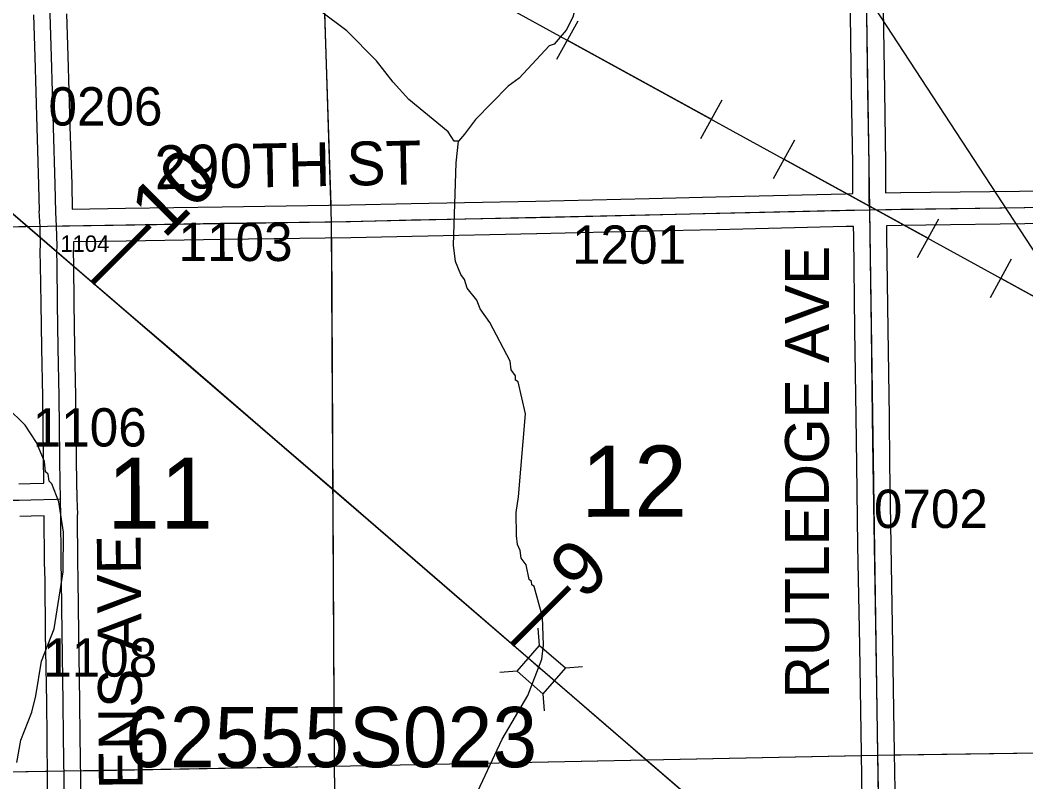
# Model space of a CAD drawing. Extents: x 23.6 to 68.7, y -63 to -29.
# Drawn here: x 49.171 to 51.008, y -53.602 to -52.211 of the extents above; entities that cross this region are included whole.
import ezdxf

# ---------------------------------------------------------------- set-up
doc = ezdxf.new("R2010")
doc.units = 0
for name, color, linetype in [('tdCoHydroRiver', 7, 'Continuous'), ('tdCoPipe', 7, 'Continuous'), ('tdCoPriCL', 7, 'Continuous'), ('tdCoPrimary', 7, 'Continuous'), ('tdCoPriNonDiv', 7, 'Continuous'), ('tdCoPriNonDivCL', 7, 'Continuous'), ('tdCoSecRdNmbr', 7, 'Continuous'), ('tdCoSecRdTxt', 7, 'Continuous'), ('tdCoSecRteBand', 7, 'Continuous'), ('tdCoSecRteCL', 7, 'Continuous'), ('tdCoSectLine', 7, 'Continuous'), ('tdCoSectLinePart', 7, 'Continuous'), ('tdCoSectNmbr', 7, 'Continuous'), ('tdCoStrucNonDivPri', 7, 'Continuous'), ('tdCoStrucPriMaintName', 7, 'Continuous'), ('tdCoSurfGravel', 7, 'Continuous'), ('tdCoTwpBndryShd', 7, 'Continuous'), ('tdStHwyPriRefPost1', 7, 'Continuous'), ('tdStHwyPriRefPost5', 7, 'Continuous')]:
    doc.layers.add(name, color=color, linetype=linetype)

msp = doc.modelspace()

# ---------------------------------------------------------------- linework, layer by layer
at = {"layer": 'tdCoHydroRiver'}
for points in [[(50.3017, -51.4566), (50.263, -51.5393), (50.1996, -51.692), (50.1982, -51.7125), (50.1922, -51.7379), (50.1914, -51.8313), (50.2093, -51.8833), (50.213, -51.9322), (50.187, -52.0098), (50.1875, -52.0525), (50.1892, -52.0635), (50.1918, -52.1645), (50.1812, -52.2057), (50.1689, -52.2295), (50.147, -52.255), (50.1376, -52.2582), (50.083, -52.3172), (50.0626, -52.3317), (50.0033, -52.3923), (49.9831, -52.4194), (49.9722, -52.4321)], [(49.9722, -52.4321), (49.9643, -52.4322), (49.9531, -52.415), (49.8814, -52.3557), (49.8526, -52.3245), (49.8222, -52.2854), (49.7679, -52.2307), (49.7202, -52.1949)], [(50.0073, -53.6188), (50.052, -53.5236), (50.0985, -53.4442), (50.1246, -53.3776), (50.1275, -53.3523), (50.1253, -53.3002), (50.1105, -53.2451), (50.1058, -53.242), (50.1057, -53.2357), (50.1009, -53.2326), (50.0959, -53.2058), (50.0863, -53.1933), (50.0846, -53.1791), (50.0797, -53.1681), (50.0779, -53.1524), (50.0775, -53.1097), (50.0819, -53.0813), (50.0944, -52.9296), (50.0812, -52.8713), (50.0764, -52.8682), (50.0763, -52.8603), (50.0683, -52.8494), (50.0666, -52.8336), (50.0295, -52.763), (50.0118, -52.7379), (50.0054, -52.7222), (49.9878, -52.7003), (49.9828, -52.6846), (49.9764, -52.6752), (49.9667, -52.6516), (49.9632, -52.6216), (49.9679, -52.4716), (49.9722, -52.4321)], [(49.1653, -53.5665), (49.1728, -53.5254), (49.1927, -53.4746), (49.2003, -53.4446), (49.2107, -53.3813), (49.2337, -53.3226), (49.2499, -53.2183), (49.2507, -53.1457), (49.2422, -53.0905), (49.2292, -53.0575), (49.2244, -53.0528), (49.2227, -53.0402), (49.2179, -53.0355), (49.2161, -53.0166), (49.2016, -52.982), (49.1807, -52.9507), (49.1472, -52.9179)]]:
    msp.add_lwpolyline(points, dxfattribs=at)
at = {"layer": 'tdCoPipe'}
for p, q in [((50.1519, -52.2826), (50.1905, -52.2124)), ((50.4148, -52.427), (50.4535, -52.3566)), ((50.5476, -52.5), (50.5862, -52.4297)), ((50.8106, -52.6444), (50.8492, -52.574)), ((50.9434, -52.7173), (50.982, -52.6471))]:
    msp.add_line(p, q, dxfattribs=at)
for points in [[(52.7092, -55.8881), (52.1685, -54.6256), (52.0278, -54.6014), (51.5713, -53.4705), (50.5099, -51.8469), (50.4958, -51.5814), (50.5552, -51.2727), (50.2847, -51.1516), (50.2624, -50.4838), (49.8437, -50.5036), (49.7201, -50.1551), (49.2788, -49.7486), (48.7767, -48.7734), (48.4175, -48.7462), (48.3931, -48.0683), (48.5915, -48.0676), (48.5343, -47.35), (48.398, -46.9574), (48.2106, -46.8896), (48.0301, -46.884), (47.8917, -46.8778), (47.6421, -46.4224)], [(47.6328, -46.455), (47.8862, -47.0281), (47.8862, -47.3755), (48.1041, -47.5548), (48.3579, -48.0145), (48.3692, -48.7357), (48.7277, -48.8178), (49.2636, -49.807), (49.6834, -50.278), (49.6888, -50.5119), (49.9362, -51.0105), (49.9711, -52.1375), (51.224, -52.8257), (51.5733, -53.5411), (51.7686, -54.0379), (52.0307, -54.5322), (52.7489, -55.6227), (53.4258, -56.5755), (53.9554, -57.7229)], [(50.1712, -52.2474), (50.4341, -52.3918)], [(50.5669, -52.4648), (50.8299, -52.6092)], [(50.9627, -52.6822), (51.224, -52.8257), (51.2248, -52.8274)]]:
    msp.add_lwpolyline(points, dxfattribs=at)
at = {"layer": 'tdCoPriCL'}
msp.add_lwpolyline([(50.4289, -53.6601), (50.3513, -53.5932), (50.3149, -53.562), (50.2768, -53.5292), (50.2288, -53.488), (50.1035, -53.3797), (49.9642, -53.2598), (49.8073, -53.1241), (49.7484, -53.073), (49.7216, -53.05), (49.632, -52.973), (49.5646, -52.9147), (49.4609, -52.8254), (49.3748, -52.7516), (49.2791, -52.6694), (49.2379, -52.6339), (49.1885, -52.5912), (49.1541, -52.5615)], dxfattribs=at)
at = {"layer": 'tdCoPrimary'}
for points in [[(50.7308, -53.9202), (50.7232, -53.9137), (50.6291, -53.8328), (50.5647, -53.7767), (50.459, -53.6855), (50.4293, -53.6601), (50.2772, -53.5292), (50.2292, -53.488), (50.1256, -53.3985), (50.121, -53.3946), (50.1038, -53.3797), (49.9646, -53.2598), (49.8077, -53.1241), (49.7487, -53.0729), (49.6324, -52.973), (49.565, -52.9147), (49.4613, -52.8254), (49.3752, -52.7516), (49.2795, -52.6694), (49.2383, -52.6339), (49.1545, -52.5615)], [(50.7308, -53.9202), (50.7232, -53.9137), (50.6291, -53.8328), (50.5647, -53.7767), (50.459, -53.6855), (50.4293, -53.6601), (50.2772, -53.5292), (50.2292, -53.488), (50.1256, -53.3985), (50.121, -53.3946), (50.1038, -53.3797), (49.9646, -53.2598), (49.8077, -53.1241), (49.7487, -53.0729), (49.6324, -52.973), (49.565, -52.9147), (49.4613, -52.8254), (49.3752, -52.7516), (49.2795, -52.6694), (49.2383, -52.6339), (49.1545, -52.5615)], [(50.4293, -53.6601), (50.2772, -53.5292), (50.2292, -53.488), (50.1256, -53.3985), (50.121, -53.3946), (50.1038, -53.3797), (49.9646, -53.2598), (49.8077, -53.1241), (49.7487, -53.0729), (49.6324, -52.973), (49.565, -52.9147), (49.4613, -52.8254), (49.3752, -52.7516), (49.2795, -52.6694), (49.2383, -52.6339), (49.1545, -52.5615)]]:
    msp.add_lwpolyline(points, dxfattribs=at)
at = {"layer": 'tdCoPriNonDiv'}
msp.add_lwpolyline([(52.814, -54.0201), (52.178, -54.032), (51.9923, -54.0357), (51.7491, -54.0379), (51.1156, -54.049), (50.9511, -54.051), (50.942, -54.0503), (50.9328, -54.0493), (50.9238, -54.0478), (50.9148, -54.046), (50.9059, -54.0438), (50.8971, -54.0411), (50.8885, -54.0381), (50.8579, -54.0243), (50.8406, -54.0132), (50.8211, -53.9987), (49.8073, -53.1241), (49.1541, -52.5615)], dxfattribs=at)
at = {"layer": 'tdCoPriNonDivCL'}
msp.add_lwpolyline([(50.4289, -53.6601), (50.2768, -53.5292), (50.2288, -53.488), (50.1253, -53.3985), (50.1207, -53.3946), (50.1035, -53.3797), (49.9642, -53.2598), (49.8073, -53.1241), (49.7483, -53.0729), (49.632, -52.973), (49.5646, -52.9147), (49.4609, -52.8254), (49.3748, -52.7516), (49.2791, -52.6694), (49.2379, -52.6339), (49.1541, -52.5615)], dxfattribs=at)
msp.add_lwpolyline([(50.4289, -53.6601), (50.2768, -53.5292), (50.2288, -53.488), (50.1253, -53.3985), (50.1207, -53.3946), (50.1035, -53.3797), (49.9642, -53.2598), (49.8073, -53.1241), (49.7483, -53.0729), (49.632, -52.973), (49.5646, -52.9147), (49.4609, -52.8254), (49.3748, -52.7516), (49.2791, -52.6694), (49.2379, -52.6339), (49.1541, -52.5615)], dxfattribs=at)
at = {"layer": 'tdCoSecRteBand'}
for points in [[(49.2668, -52.5561), (49.364, -52.5546), (49.5407, -52.5518), (49.5407, -52.5518), (49.5407, -52.5518), (49.7743, -52.5485), (49.8858, -52.5459), (49.8859, -52.5459), (49.8859, -52.5459), (50.1135, -52.5413), (50.3204, -52.5365), (50.3204, -52.5365), (50.3204, -52.5365), (50.4423, -52.5337), (50.6789, -52.5281), (50.6789, -52.5281), (50.679, -52.5281), (50.6922, -52.5278), (50.692, -52.4737), (50.6899, -52.3404), (50.6899, -52.3404), (50.6899, -52.3404), (50.6871, -52.154)], [(50.7471, -52.1531), (50.7499, -52.3395), (50.752, -52.473), (50.752, -52.4732), (50.752, -52.4733), (50.7522, -52.5266)], [(49.1693, -53.0576), (49.19, -53.057), (49.2146, -53.0562), (49.2146, -53.0558), (49.2146, -53.0558), (49.2141, -53.009), (49.2127, -52.8987), (49.211, -52.8097), (49.211, -52.8096), (49.211, -52.8096), (49.2099, -52.7285), (49.2099, -52.7285), (49.2099, -52.7285), (49.209, -52.6575), (49.2083, -52.6348), (49.2083, -52.6333), (49.2084, -52.6319), (49.209, -52.6228), (49.2081, -52.5884), (49.2061, -52.5591), (49.2069, -52.5591), (49.2057, -52.5121), (49.2024, -52.4073), (49.2024, -52.4072), (49.2024, -52.4072), (49.1987, -52.278), (49.1965, -52.2011)], [(49.2565, -52.1993), (49.2587, -52.2763), (49.2587, -52.2763), (49.2587, -52.2763), (49.2624, -52.4054), (49.2657, -52.5103), (49.2657, -52.5103), (49.2657, -52.5104), (49.2668, -52.5561)], [(50.7522, -52.5266), (50.7795, -52.526), (50.7796, -52.526), (50.7797, -52.526), (51.0507, -52.5224), (51.1508, -52.5207), (51.1508, -52.5207), (51.1508, -52.5207), (51.3809, -52.5171), (51.4938, -52.5151), (51.4939, -52.5151), (51.494, -52.5151), (51.7007, -52.5127), (51.6989, -52.4426), (51.6989, -52.4425), (51.6989, -52.4424), (51.6943, -52.2037)], [(50.7107, -53.7201), (50.7079, -53.5499), (50.7079, -53.5499), (50.7079, -53.5499), (50.7048, -53.3532), (50.7017, -53.1701), (50.7017, -53.1701), (50.7017, -53.1701), (50.6994, -53.0222), (50.6994, -53.0221), (50.6994, -53.0221), (50.6984, -52.9355), (50.6961, -52.7766), (50.6961, -52.7766), (50.6961, -52.7765), (50.6938, -52.6058), (50.6938, -52.6057), (50.6938, -52.6057), (50.6936, -52.5878), (50.6802, -52.5881), (50.4437, -52.5937), (50.4437, -52.5937), (50.4437, -52.5937), (50.3218, -52.5965), (50.1149, -52.6013), (50.1148, -52.6013), (50.1148, -52.6013), (49.8872, -52.6059), (49.7756, -52.6085), (49.7755, -52.6085), (49.7753, -52.6085), (49.5416, -52.6118), (49.3649, -52.6146), (49.3649, -52.6146), (49.3649, -52.6146), (49.2688, -52.616), (49.269, -52.6227), (49.269, -52.624), (49.2689, -52.6254), (49.2683, -52.6344), (49.269, -52.656), (49.269, -52.6562), (49.269, -52.6565), (49.2699, -52.7277), (49.271, -52.8087), (49.2726, -52.8977), (49.2727, -52.8978), (49.2727, -52.8978), (49.2741, -53.0082), (49.2741, -53.0083), (49.2741, -53.0083), (49.2747, -53.06), (49.275, -53.0775), (49.2751, -53.0842), (49.2766, -53.1137), (49.2757, -53.1137), (49.2757, -53.1146), (49.2756, -53.1146), (49.2763, -53.1996), (49.2771, -53.2326), (49.2771, -53.2328), (49.2771, -53.233), (49.278, -53.3295), (49.28, -53.4556), (49.28, -53.4557), (49.28, -53.4558), (49.2807, -53.5189), (49.2817, -53.5978), (49.2817, -53.5978), (49.2831, -53.7252)], [(51.0516, -52.5824), (50.7807, -52.586), (50.7538, -52.5866), (50.7538, -52.5867), (50.7536, -52.5867), (50.7538, -52.605), (50.7561, -52.7757), (50.7584, -52.9346), (50.7584, -52.9347), (50.7584, -52.9347), (50.7594, -53.0213), (50.7617, -53.1691), (50.7648, -53.3522), (50.7648, -53.3522), (50.7648, -53.3522), (50.7679, -53.549), (50.7707, -53.7192)], [(49.1511, -54.0542), (49.2278, -54.053), (49.2268, -53.9869), (49.2257, -53.9301), (49.2257, -53.9299), (49.2257, -53.9298), (49.2248, -53.8292), (49.2231, -53.7261), (49.2231, -53.726), (49.2231, -53.7259), (49.2217, -53.5985), (49.2207, -53.5196), (49.22, -53.4565), (49.218, -53.3304), (49.218, -53.3303), (49.218, -53.3302), (49.2171, -53.2338), (49.2163, -53.2007), (49.2163, -53.2005), (49.2163, -53.2003), (49.2156, -53.1162), (49.1917, -53.1169), (49.1707, -53.1175)]]:
    msp.add_lwpolyline(points, dxfattribs=at)
at = {"layer": 'tdCoSecRteCL'}
for points in [[(50.7233, -52.5573), (50.7222, -52.5418), (50.722, -52.4734), (50.7199, -52.34), (50.7171, -52.1535), (50.715, -52.0437), (50.7132, -51.9414), (50.7101, -51.7817), (50.7089, -51.6734), (50.7077, -51.6133)], [(49.2381, -52.5871), (49.237, -52.5617), (49.2357, -52.5112), (49.2324, -52.4063), (49.2287, -52.2772), (49.2265, -52.2002), (49.2237, -52.1109), (49.2236, -52.1067)], [(50.7233, -52.5573), (50.7801, -52.556), (51.0512, -52.5524), (51.1513, -52.5507), (51.3814, -52.5471), (51.4943, -52.5451), (51.7315, -52.5423)], [(49.2381, -52.5871), (49.249, -52.5863), (49.3644, -52.5846), (49.5412, -52.5818), (49.7749, -52.5785), (49.8865, -52.5759), (50.1142, -52.5713), (50.3211, -52.5665), (50.443, -52.5637), (50.6796, -52.5581), (50.7233, -52.5573)], [(50.7437, -53.8911), (50.742, -53.8195), (50.7407, -53.7197), (50.7379, -53.5494), (50.7348, -53.3527), (50.7317, -53.1696), (50.7294, -53.0217), (50.7284, -52.9351), (50.7261, -52.7761), (50.7238, -52.6054), (50.7233, -52.5573)], [(49.2451, -53.0852), (49.245, -53.078), (49.2447, -53.0604), (49.2441, -53.0086), (49.2427, -52.8982), (49.241, -52.8091), (49.2399, -52.7281), (49.239, -52.6569), (49.2383, -52.6339), (49.239, -52.6234), (49.2381, -52.5871)], [(47.7542, -53.1048), (47.7968, -53.1038), (47.8448, -53.1032), (47.9583, -53.102), (48.0065, -53.1015), (48.1197, -53.1004), (48.1738, -53.0996), (48.3159, -53.0984), (48.352, -53.0977), (48.437, -53.0969), (48.5122, -53.0963), (48.6307, -53.0948), (48.8083, -53.0928), (48.9876, -53.0899), (49.1331, -53.0877), (49.1698, -53.0876), (49.1908, -53.0869), (49.2377, -53.0856), (49.2451, -53.0852), (49.2451, -53.0852)], [(49.2585, -54.0825), (49.2581, -54.0707), (49.2568, -53.9864), (49.2557, -53.9295), (49.2548, -53.8288), (49.2531, -53.7256), (49.2517, -53.5981), (49.2507, -53.5193), (49.25, -53.4561), (49.248, -53.3299), (49.2471, -53.2333), (49.2463, -53.2), (49.2456, -53.1102), (49.2453, -53.0923), (49.2451, -53.0852)]]:
    msp.add_lwpolyline(points, dxfattribs=at)
at = {"layer": 'tdCoSectLine'}
for points in [[(50.7061, -51.4863), (50.7229, -52.5573)], [(49.7053, -51.5063), (49.7398, -52.579)], [(50.7229, -52.5573), (51.7311, -52.5423)], [(49.7398, -52.579), (50.7229, -52.5573)], [(50.7229, -52.5573), (50.7376, -53.5528)], [(48.743, -52.5943), (49.7398, -52.579)], [(49.7398, -52.579), (49.7452, -53.5733)], [(50.7376, -53.5528), (51.7556, -53.5387)], [(49.7452, -53.5733), (50.7376, -53.5528)], [(50.7376, -53.5528), (50.7529, -54.5599)], [(48.7589, -53.5904), (49.7452, -53.5733)], [(49.7452, -53.5733), (49.7594, -54.5716)]]:
    msp.add_lwpolyline(points, dxfattribs=at)
at = {"layer": 'tdCoSectLinePart'}
for points in [[(49.7246, -52.1069), (49.7389, -52.549)], [(48.743, -52.5943), (49.2076, -52.5872)], [(49.74, -52.609), (49.7452, -53.5733)], [(50.7676, -53.5524), (51.7251, -53.5391)], [(49.7452, -53.5733), (50.7079, -53.5535)], [(49.2809, -53.5814), (49.7452, -53.5733)], [(49.7452, -53.5733), (49.7519, -54.0438)], [(48.7589, -53.5904), (49.2214, -53.5824)]]:
    msp.add_lwpolyline(points, dxfattribs=at)
at = {"layer": 'tdCoStrucNonDivPri'}
for p, q in [((50.1199, -53.3525), (50.1176, -53.3213)), ((50.1673, -53.3934), (50.1985, -53.3911)), ((50.079, -53.3999), (50.0478, -53.4022)), ((50.1264, -53.4408), (50.1286, -53.472))]:
    msp.add_line(p, q, dxfattribs=at)
msp.add_lwpolyline([(50.1264, -53.4408), (50.079, -53.3999), (50.1199, -53.3525), (50.1673, -53.3934)], close=True, dxfattribs=at)
at = {"layer": 'tdCoSurfGravel'}
msp.add_line((49.2451, -53.0852), (49.2451, -53.0852), dxfattribs=at)
for points in [[(49.2383, -52.6339), (49.239, -52.6234), (49.2381, -52.5871), (49.237, -52.5617), (49.2357, -52.5112), (49.2324, -52.4063), (49.2287, -52.2772), (49.2265, -52.2002), (49.2237, -52.1109), (49.2236, -52.1067), (49.223, -52.0889), (49.2229, -52.0801), (49.2219, -52.0185), (49.2199, -51.8729), (49.2179, -51.7533), (49.2158, -51.6335), (49.2142, -51.5273), (49.2142, -51.5207), (49.2146, -51.5159)], [(50.7447, -53.9322), (50.7442, -53.9152), (50.7437, -53.8911), (50.742, -53.8195), (50.7407, -53.7197), (50.7379, -53.5494), (50.7348, -53.3527), (50.7317, -53.1696), (50.7294, -53.0217), (50.7284, -52.9351), (50.7261, -52.7761), (50.7238, -52.6054), (50.7233, -52.5573), (50.7222, -52.5418), (50.722, -52.4734), (50.7199, -52.34), (50.7171, -52.1535)], [(50.7233, -52.5573), (50.7801, -52.556), (51.0512, -52.5524), (51.1513, -52.5507), (51.3814, -52.5471), (51.4943, -52.5451), (51.7315, -52.5423), (51.8347, -52.5396), (51.9747, -52.5364), (52.1057, -52.5342), (52.2119, -52.5328), (52.4506, -52.5279), (52.5614, -52.5257), (52.7696, -52.5215)], [(49.2381, -52.5871), (49.249, -52.5863), (49.3644, -52.5846), (49.5412, -52.5818), (49.7749, -52.5785), (49.8865, -52.5759), (50.1142, -52.5713), (50.3211, -52.5665), (50.443, -52.5637), (50.6796, -52.5581), (50.7233, -52.5573)], [(49.2585, -54.0825), (49.2581, -54.0707), (49.2568, -53.9864), (49.2557, -53.9295), (49.2548, -53.8288), (49.2531, -53.7256), (49.2517, -53.5981), (49.2507, -53.5193), (49.25, -53.4561), (49.248, -53.3299), (49.2471, -53.2333), (49.2463, -53.2), (49.2456, -53.1102), (49.2453, -53.0923), (49.2451, -53.0852), (49.245, -53.078), (49.2447, -53.0604), (49.2441, -53.0086), (49.2427, -52.8982), (49.241, -52.8091), (49.2399, -52.7281), (49.239, -52.6569), (49.2383, -52.6339)], [(47.7542, -53.1048), (47.7968, -53.1038), (47.8448, -53.1032), (47.9583, -53.102), (48.0065, -53.1015), (48.1197, -53.1004), (48.1738, -53.0996), (48.3159, -53.0984), (48.352, -53.0977), (48.437, -53.0969), (48.5122, -53.0963), (48.6307, -53.0948), (48.8083, -53.0928), (48.9876, -53.0899), (49.1331, -53.0877), (49.1698, -53.0876), (49.1908, -53.0869), (49.2377, -53.0856), (49.2451, -53.0852)]]:
    msp.add_lwpolyline(points, dxfattribs=at)
at = {"layer": 'tdCoTwpBndryShd'}
msp.add_lwpolyline([(50.5509, -40.5443), (50.5639, -41.5427), (50.569, -42.5417), (50.5871, -43.537), (50.6019, -44.5288), (50.6203, -45.5327), (50.63, -46.4962), (50.6425, -47.4949), (50.6618, -48.4883), (50.6779, -49.4907), (50.6874, -50.4863), (50.7061, -51.4863), (50.7229, -52.5573), (50.7376, -53.5528), (50.7529, -54.5599), (50.7681, -55.5514), (50.7851, -56.5511), (50.7973, -57.5472)], dxfattribs=at)

# ---------------------------------------------------------------- texts
at = {"layer": 'tdCoSecRdNmbr'}
for s, height, rotation, p in [('0206', 0.07, 0.0382, (49.2233, -52.4035)), ('1103', 0.07, 0.0384, (49.4609, -52.651)), ('1201', 0.07, 0.0389, (50.1795, -52.6559)), ('1104', 0.03, 0.0382, (49.2451, -52.6342)), ('1106', 0.07, 0.0382, (49.1945, -52.9896)), ('0702', 0.07, 0.0393, (50.7307, -53.1383)), ('1108', 0.07, 0.0382, (49.2136, -53.4098))]:
    msp.add_text(s, height=height, rotation=rotation, dxfattribs=at).set_placement(p)
at = {"layer": 'tdCoSecRdTxt'}
for s, rotation, p in [('290TH ST', 1.1123, (49.4176, -52.5201)), ('RUTLEDGE AVE', 90, (50.6485, -53.4494)), ('QUEENS AVE', 90.488, (49.3974, -53.8467))]:
    msp.add_text(s, height=0.08, rotation=rotation, dxfattribs=at).set_placement(p)
at = {"layer": 'tdCoSectNmbr'}
for s, rotation, p in [('12', 0.0389, (50.1961, -53.1179)), ('11', 0.0382, (49.3305, -53.1397))]:
    msp.add_text(s, height=0.13, rotation=rotation, dxfattribs=at).set_placement(p)
at = {"layer": 'tdCoStrucPriMaintName'}
msp.add_text('62555S023', height=0.11, dxfattribs=at).set_placement((49.3632, -53.575))
msp.add_text('62555S023', height=0.11, dxfattribs=at).set_placement((49.3632, -53.575))
msp.add_text('62555S023', height=0.11, dxfattribs=at).set_placement((49.3632, -53.575))
at = {"layer": 'tdStHwyPriRefPost1'}
for s, p in [('‒‒10', (49.3291, -52.7174)), ('‒‒9', (50.0956, -53.3778))]:
    msp.add_text(s, height=0.1, rotation=45, dxfattribs=at).set_placement(p)
at = {"layer": 'tdStHwyPriRefPost5'}
msp.add_text('‒‒10', height=0.1, rotation=45, dxfattribs=at).set_placement((49.3291, -52.7174))

doc.saveas('drawing.dxf')
